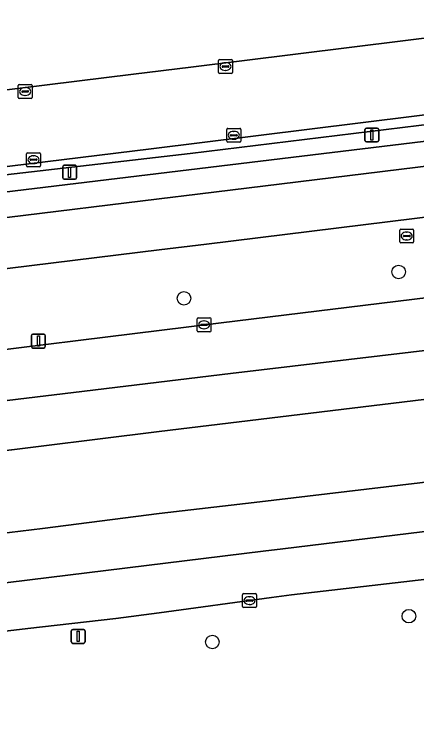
# Model space of a CAD drawing. Extents: x 161477 to 163040, y 383680 to 384871.
# Drawn here: x 161989.6 to 162018.6, y 384024.2 to 384075.7 of the extents above; entities that cross this region are included whole.
import ezdxf

# ---------------------------------------------------------------- set-up
doc = ezdxf.new("R2010")
doc.units = 0
for name, color, linetype in [('IMGEO_Berm_groen', 7, 'Continuous'), ('IMGEO_Boom', 7, 'Continuous'), ('IMGEO_Fietspad_gesloten', 7, 'Continuous'), ('IMGEO_Groenvoorziening', 7, 'Continuous'), ('IMGEO_Haag', 7, 'Continuous'), ('IMGEO_Kolk', 7, 'Continuous'), ('IMGEO_Lichtmast', 7, 'Continuous'), ('IMGEO_Rijbaan_lokaal_gesloten', 7, 'Continuous'), ('IMGEO_Rijbaan_lokaal_open', 7, 'Continuous'), ('IMGEO_Rioolput', 7, 'Continuous')]:
    doc.layers.add(name, color=color, linetype=linetype)

msp = doc.modelspace()

# ---------------------------------------------------------------- linework, layer by layer
at = {"layer": 'IMGEO_Berm_groen'}
for points in [[(162179.927, 384080.597), (162164.799, 384078.716), (162037.295, 384063.34), (162003.42, 384059.174), (162000, 384058.753), (161967.373, 384054.741), (161896.962, 384046.212), (161847.953, 384040.275), (161822.49, 384037.235), (161793.606, 384033.742), (161792.05, 384033.368), (161791.016, 384033.255), (161789.879, 384033.126), (161782.08, 384032.349)], [(161977.435, 384050.21), (161982.251, 384050.756), (161989.699, 384051.67), (161996.3, 384052.485), (162000, 384052.948), (162004.465, 384053.494), (162061.99, 384060.529), (162090.69, 384063.861), (162112.945, 384066.661), (162130.338, 384068.624), (162184.31, 384075.274), (162202.261, 384077.434), (162208.493, 384078.157), (162212.301, 384078.633), (162212.132, 384079.728)], [(162186.915, 384068.26), (162005.779, 384046.356), (162000, 384045.657), (161987.218, 384044.084), (161979.791, 384043.121), (161973.119, 384042.354), (161968.425, 384041.721), (161962.69, 384041.055), (161956.209, 384040.252), (161949.03, 384039.374), (161942.719, 384038.556), (161935.229, 384037.691), (161927.541, 384036.751), (161914.738, 384035.23), (161909.622, 384034.647), (161903.15, 384033.885), (161899.681, 384033.408), (161894.025, 384032.784), (161888.791, 384032.099), (161882.389, 384031.339), (161877.612, 384030.793), (161870.482, 384029.937), (161863.792, 384029.049), (161858.477, 384028.412)], [(161854.166, 384022.062), (161862.148, 384023.025), (161868.493, 384023.755), (161875.103, 384024.611), (161881.096, 384025.303), (161887.995, 384026.183), (161892.7, 384026.697), (161898.618, 384027.408), (161904.739, 384028.152), (161912.208, 384029.026), (161918.49, 384029.795), (161926.538, 384030.732), (161932.884, 384031.511), (161941.167, 384032.594), (161947.767, 384033.359), (161955.645, 384034.342), (161962.463, 384035.163), (161969.768, 384036.032), (161974.918, 384036.586), (161982.858, 384037.61), (161991.596, 384038.663), (162000, 384039.742), (162006.847, 384040.554), (162097.498, 384051.298)], [(162036.516, 384037.016), (162009.54, 384033.893), (162008.109, 384033.699), (162000, 384032.599), (161996.88, 384032.194), (161990.538, 384031.465), (161981.752, 384030.422), (161974.434, 384029.511), (161966.996, 384028.578), (161961.213, 384027.84), (161952.768, 384026.784), (161946.406, 384026.014), (161938.648, 384025.104), (161928.777, 384023.886), (161920.55, 384022.895), (161914.21, 384022.046), (161904.857, 384020.891), (161896.801, 384019.864), (161888.804, 384018.877), (161880.897, 384017.893), (161873.318, 384016.997), (161865.049, 384016.046), (161854.527, 384014.894)]]:
    msp.add_lwpolyline(points, dxfattribs=at)
msp.add_lwpolyline([(162036.674, 384066.924), (162037.582, 384067.034), (162038.924, 384068.822), (162038.896, 384068.971), (162005.124, 384064.883), (161960.6, 384059.493), (161945.247, 384057.634), (161922.11, 384054.757), (161918.446, 384054.301), (161918.491, 384054.006), (161916.62, 384053.79), (161916.531, 384054.083), (161895.034, 384051.475), (161896.476, 384049.775), (161967.056, 384058.389), (162000, 384062.428), (162002.758, 384062.766)], close=True, dxfattribs=at)
at = {"layer": 'IMGEO_Boom'}
for centre in [(162017.258, 384057.162), (162001.79, 384055.262), (162018, 384032.355), (162003.838, 384030.491)]:
    msp.add_circle(centre, 0.489, dxfattribs=at)
at = {"layer": 'IMGEO_Fietspad_gesloten'}
msp.add_lwpolyline([(162179.402, 384084.189), (162164.301, 384082.326), (162042.321, 384067.606), (162040.757, 384067.417), (162037.582, 384067.034), (162036.674, 384066.924), (162002.758, 384062.766), (162000, 384062.428), (161967.056, 384058.389), (161896.476, 384049.775), (161896.962, 384046.212), (161967.373, 384054.741), (162000, 384058.753), (162003.42, 384059.174), (162037.295, 384063.34), (162164.799, 384078.716)], dxfattribs=at)
at = {"layer": 'IMGEO_Groenvoorziening'}
for points in [[(161973.446, 384068.356), (161998.155, 384071.419), (162002.287, 384071.927), (162029.168, 384075.255), (162032.142, 384075.623)], [(161922.11, 384056.25), (161960.413, 384060.87), (162002.248, 384065.704), (162038.737, 384070.163)], [(162029.793, 384069.809), (161999.415, 384066.04), (161970.207, 384062.463)]]:
    msp.add_lwpolyline(points, dxfattribs=at)
msp.add_lwpolyline([(162038.896, 384068.971), (162038.814, 384069.569), (162038.737, 384070.163), (162002.248, 384065.704), (161960.413, 384060.87), (161922.11, 384056.25), (161918.395, 384055.773), (161918.236, 384055.715), (161918.381, 384054.734), (161918.446, 384054.301), (161922.11, 384054.757), (161945.247, 384057.634), (161960.6, 384059.493), (162005.124, 384064.883)], close=True, dxfattribs=at)
at = {"layer": 'IMGEO_Haag'}
msp.add_lwpolyline([(162038.896, 384068.971), (162038.814, 384069.569), (162038.737, 384070.163), (162002.248, 384065.704), (161960.413, 384060.87), (161922.11, 384056.25), (161918.395, 384055.773), (161918.236, 384055.715), (161918.381, 384054.734), (161918.446, 384054.301), (161922.11, 384054.757), (161945.247, 384057.634), (161960.6, 384059.493), (162005.124, 384064.883)], close=True, dxfattribs=at)
at = {"layer": 'IMGEO_Kolk'}
for p, q in [((162004.28, 384071.542), (162004.28, 384072.394)), ((162004.355, 384072.468), (162005.207, 384072.468)), ((162004.582, 384072.011), (162004.98, 384072.011)), ((162004.768, 384072.248), (162004.793, 384072.248)), ((162005.281, 384072.394), (162005.281, 384071.542)), ((162004.539, 384071.962), (162004.539, 384071.974)), ((162004.977, 384071.925), (162004.579, 384071.925)), ((162004.791, 384071.688), (162004.766, 384071.688)), ((162005.023, 384071.974), (162005.023, 384071.962)), ((162005.207, 384071.468), (162004.355, 384071.468)), ((161989.846, 384069.743), (161989.846, 384070.595)), ((161989.921, 384070.669), (161990.773, 384070.669)), ((161990.847, 384070.595), (161990.847, 384069.743)), ((161990.105, 384070.163), (161990.105, 384070.175)), ((161990.543, 384070.126), (161990.145, 384070.126)), ((161990.148, 384070.212), (161990.546, 384070.212)), ((161990.334, 384070.449), (161990.359, 384070.449)), ((161990.589, 384070.175), (161990.589, 384070.163)), ((161990.773, 384069.669), (161989.921, 384069.669)), ((161990.357, 384069.889), (161990.332, 384069.889)), ((162004.882, 384066.588), (162004.882, 384067.44)), ((162004.957, 384067.514), (162005.809, 384067.514)), ((162005.883, 384067.44), (162005.883, 384066.588)), ((162005.141, 384067.008), (162005.141, 384067.02)), ((162005.579, 384066.971), (162005.181, 384066.971)), ((162005.184, 384067.057), (162005.582, 384067.057)), ((162005.37, 384067.294), (162005.395, 384067.294)), ((162005.625, 384067.02), (162005.625, 384067.008)), ((162005.809, 384066.514), (162004.957, 384066.514)), ((162005.393, 384066.734), (162005.368, 384066.734)), ((161990.448, 384064.826), (161990.448, 384065.678)), ((161990.523, 384065.752), (161991.375, 384065.752)), ((161990.936, 384065.532), (161990.961, 384065.532)), ((161991.449, 384065.678), (161991.449, 384064.826)), ((161990.707, 384065.246), (161990.707, 384065.258)), ((161991.145, 384065.209), (161990.747, 384065.209)), ((161990.75, 384065.295), (161991.148, 384065.295)), ((161990.959, 384064.972), (161990.934, 384064.972)), ((161991.191, 384065.258), (161991.191, 384065.246)), ((161991.375, 384064.752), (161990.523, 384064.752)), ((162002.737, 384052.928), (162002.737, 384053.78)), ((162002.812, 384053.854), (162003.664, 384053.854)), ((162003.225, 384053.634), (162003.25, 384053.634)), ((162003.738, 384053.78), (162003.738, 384052.928)), ((162002.996, 384053.348), (162002.996, 384053.36)), ((162003.434, 384053.311), (162003.036, 384053.311)), ((162003.039, 384053.397), (162003.437, 384053.397)), ((162003.248, 384053.074), (162003.223, 384053.074)), ((162003.48, 384053.36), (162003.48, 384053.348)), ((162003.664, 384052.854), (162002.812, 384052.854)), ((162006.088, 384033.975), (162006.94, 384033.975)), ((162006.013, 384033.049), (162006.013, 384033.901)), ((162006.272, 384033.469), (162006.272, 384033.481)), ((162006.71, 384033.432), (162006.312, 384033.432)), ((162006.315, 384033.518), (162006.713, 384033.518)), ((162006.501, 384033.755), (162006.526, 384033.755)), ((162006.756, 384033.481), (162006.756, 384033.469)), ((162007.014, 384033.901), (162007.014, 384033.049)), ((162006.94, 384032.975), (162006.088, 384032.975)), ((162006.524, 384033.195), (162006.499, 384033.195))]:
    msp.add_line(p, q, dxfattribs=at)
for points in [[(162004.28, 384071.542), (162004.28, 384072.394)], [(162004.355, 384072.468), (162005.207, 384072.468)], [(162005.281, 384072.394), (162005.281, 384071.542)], [(162005.207, 384071.468), (162004.355, 384071.468)], [(161989.846, 384069.743), (161989.846, 384070.595)], [(161989.921, 384070.669), (161990.773, 384070.669)], [(161990.847, 384070.595), (161990.847, 384069.743)], [(161990.773, 384069.669), (161989.921, 384069.669)], [(162004.882, 384066.588), (162004.882, 384067.44)], [(162004.957, 384067.514), (162005.809, 384067.514)], [(162005.883, 384067.44), (162005.883, 384066.588)], [(162005.809, 384066.514), (162004.957, 384066.514)], [(161990.448, 384064.826), (161990.448, 384065.678)], [(161990.523, 384065.752), (161991.375, 384065.752)], [(161991.449, 384065.678), (161991.449, 384064.826)], [(161991.375, 384064.752), (161990.523, 384064.752)], [(162002.737, 384052.928), (162002.737, 384053.78)], [(162002.812, 384053.854), (162003.664, 384053.854)], [(162003.738, 384053.78), (162003.738, 384052.928)], [(162003.664, 384052.854), (162002.812, 384052.854)], [(162006.088, 384033.975), (162006.94, 384033.975)], [(162006.013, 384033.049), (162006.013, 384033.901)], [(162007.014, 384033.901), (162007.014, 384033.049)], [(162006.94, 384032.975), (162006.088, 384032.975)]]:
    msp.add_lwpolyline(points, dxfattribs=at)
for centre, radius, start, end in [((162004.357, 384072.392), 0.0765, 91.552, 178.448), ((162004.357, 384072.392), 0.0765, 91.552, 178.448), ((162004.579, 384071.971), 0.0403, 85.8775, 175.7526), ((162004.984, 384071.973), 0.0386, 1.7309, 96.639), ((162005.205, 384072.392), 0.0765, 1.552, 88.448), ((162005.205, 384072.392), 0.0765, 1.552, 88.448), ((162004.357, 384071.544), 0.0765, 181.552, 268.448), ((162004.357, 384071.544), 0.0765, 181.552, 268.448), ((162004.576, 384071.961), 0.0366, 178.938, 274.7102), ((162004.98, 384071.968), 0.043, 264.8664, 352.4533), ((162005.205, 384071.544), 0.0765, 271.552, 358.448), ((162005.205, 384071.544), 0.0765, 271.552, 358.448), ((161989.923, 384070.593), 0.0765, 91.552, 178.448), ((161989.923, 384070.593), 0.0765, 91.552, 178.448), ((161990.771, 384070.593), 0.0765, 1.552, 88.448), ((161990.771, 384070.593), 0.0765, 1.552, 88.448), ((161990.145, 384070.172), 0.0403, 85.8775, 175.7526), ((161990.142, 384070.162), 0.0366, 178.938, 274.7102), ((161990.546, 384070.169), 0.043, 264.8664, 352.4533), ((161990.55, 384070.174), 0.0386, 1.7309, 96.639), ((161989.923, 384069.745), 0.0765, 181.552, 268.448), ((161989.923, 384069.745), 0.0765, 181.552, 268.448), ((161990.771, 384069.745), 0.0765, 271.552, 358.448), ((161990.771, 384069.745), 0.0765, 271.552, 358.448), ((162004.959, 384067.438), 0.0765, 91.552, 178.448), ((162004.959, 384067.438), 0.0765, 91.552, 178.448), ((162005.807, 384067.438), 0.0765, 1.552, 88.448), ((162005.807, 384067.438), 0.0765, 1.552, 88.448), ((162005.181, 384067.017), 0.0403, 85.8775, 175.7526), ((162005.178, 384067.007), 0.0366, 178.938, 274.7102), ((162005.582, 384067.014), 0.043, 264.8664, 352.4533), ((162005.586, 384067.019), 0.0386, 1.7309, 96.639), ((162004.959, 384066.59), 0.0765, 181.552, 268.448), ((162004.959, 384066.59), 0.0765, 181.552, 268.448), ((162005.807, 384066.59), 0.0765, 271.552, 358.448), ((162005.807, 384066.59), 0.0765, 271.552, 358.448), ((161990.525, 384065.676), 0.0765, 91.552, 178.448), ((161990.525, 384065.676), 0.0765, 91.552, 178.448), ((161991.373, 384065.676), 0.0765, 1.552, 88.448), ((161991.373, 384065.676), 0.0765, 1.552, 88.448), ((161990.525, 384064.828), 0.0765, 181.552, 268.448), ((161990.525, 384064.828), 0.0765, 181.552, 268.448), ((161990.747, 384065.255), 0.0403, 85.8775, 175.7526), ((161990.744, 384065.245), 0.0366, 178.938, 274.7102), ((161991.148, 384065.252), 0.043, 264.8664, 352.4533), ((161991.152, 384065.257), 0.0386, 1.7309, 96.639), ((161991.373, 384064.828), 0.0765, 271.552, 358.448), ((161991.373, 384064.828), 0.0765, 271.552, 358.448), ((162002.814, 384053.778), 0.0765, 91.552, 178.448), ((162002.814, 384053.778), 0.0765, 91.552, 178.448), ((162003.662, 384053.778), 0.0765, 1.552, 88.448), ((162003.662, 384053.778), 0.0765, 1.552, 88.448), ((162003.036, 384053.357), 0.0403, 85.8775, 175.7526), ((162003.033, 384053.347), 0.0366, 178.938, 274.7102), ((162003.437, 384053.354), 0.043, 264.8664, 352.4533), ((162003.441, 384053.359), 0.0386, 1.7309, 96.639), ((162002.814, 384052.93), 0.0765, 181.552, 268.448), ((162002.814, 384052.93), 0.0765, 181.552, 268.448), ((162003.662, 384052.93), 0.0765, 271.552, 358.448), ((162003.662, 384052.93), 0.0765, 271.552, 358.448), ((162006.09, 384033.899), 0.0765, 91.552, 178.448), ((162006.09, 384033.899), 0.0765, 91.552, 178.448), ((162006.938, 384033.899), 0.0765, 1.552, 88.448), ((162006.938, 384033.899), 0.0765, 1.552, 88.448), ((162006.312, 384033.478), 0.0403, 85.8775, 175.7526), ((162006.309, 384033.468), 0.0366, 178.938, 274.7102), ((162006.713, 384033.475), 0.043, 264.8664, 352.4533), ((162006.717, 384033.48), 0.0386, 1.7309, 96.639), ((162006.09, 384033.051), 0.0765, 181.552, 268.448), ((162006.09, 384033.051), 0.0765, 181.552, 268.448), ((162006.938, 384033.051), 0.0765, 271.552, 358.448), ((162006.938, 384033.051), 0.0765, 271.552, 358.448)]:
    msp.add_arc(centre, radius, start, end, dxfattribs=at)
for centre, major_axis, ratio, start_param, end_param in [((162004.767, 384071.968), (-0.387, 0.002), 0.722429, 4.712389, 7.853982), ((162004.792, 384071.968), (-0.39, 0.002), 0.717154, 1.570796, 4.712389), ((161990.333, 384070.169), (-0.387, 0.002), 0.722429, 4.712389, 7.853982), ((161990.358, 384070.169), (-0.39, 0.002), 0.717154, 1.570796, 4.712389), ((162005.369, 384067.014), (-0.387, 0.002), 0.722429, 4.712389, 7.853982), ((162005.394, 384067.014), (-0.39, 0.002), 0.717154, 1.570796, 4.712389), ((161990.935, 384065.252), (-0.387, 0.002), 0.722429, 4.712389, 7.853982), ((161990.96, 384065.252), (-0.39, 0.002), 0.717154, 1.570796, 4.712389), ((162003.224, 384053.354), (-0.387, 0.002), 0.722429, 4.712389, 7.853982), ((162003.249, 384053.354), (-0.39, 0.002), 0.717154, 1.570796, 4.712389), ((162006.5, 384033.475), (-0.387, 0.002), 0.722429, 4.712389, 7.853982), ((162006.525, 384033.475), (-0.39, 0.002), 0.717154, 1.570796, 4.712389)]:
    msp.add_ellipse(centre, major_axis=major_axis, ratio=ratio, start_param=start_param, end_param=end_param, dxfattribs=at)
at = {"layer": 'IMGEO_Lichtmast'}
for p, q in [((162014.834, 384066.639), (162014.834, 384067.439)), ((162014.834, 384067.439), (162014.834, 384066.639)), ((162014.934, 384067.539), (162015.724, 384067.539)), ((162015.724, 384067.539), (162014.934, 384067.539)), ((162015.824, 384067.439), (162015.824, 384066.639)), ((162015.824, 384066.639), (162015.824, 384067.439)), ((162015.724, 384066.539), (162014.934, 384066.539)), ((162014.934, 384066.539), (162015.724, 384066.539)), ((161993.15, 384064.851), (161993.94, 384064.851)), ((161993.94, 384064.851), (161993.15, 384064.851)), ((161993.05, 384063.951), (161993.05, 384064.751)), ((161993.05, 384064.751), (161993.05, 384063.951)), ((161994.04, 384064.751), (161994.04, 384063.951)), ((161994.04, 384063.951), (161994.04, 384064.751)), ((161993.94, 384063.851), (161993.15, 384063.851)), ((161993.15, 384063.851), (161993.94, 384063.851)), ((161990.807, 384051.781), (161990.807, 384052.581)), ((161990.807, 384052.581), (161990.807, 384051.781)), ((161990.907, 384052.681), (161991.697, 384052.681)), ((161991.697, 384052.681), (161990.907, 384052.681)), ((161991.797, 384052.581), (161991.797, 384051.781)), ((161991.797, 384051.781), (161991.797, 384052.581)), ((161991.697, 384051.681), (161990.907, 384051.681)), ((161990.907, 384051.681), (161991.697, 384051.681)), ((161993.772, 384031.391), (161994.562, 384031.391)), ((161994.562, 384031.391), (161993.772, 384031.391)), ((161993.672, 384030.491), (161993.672, 384031.291)), ((161993.672, 384031.291), (161993.672, 384030.491)), ((161994.662, 384031.291), (161994.662, 384030.491)), ((161994.662, 384030.491), (161994.662, 384031.291)), ((161994.562, 384030.391), (161993.772, 384030.391)), ((161993.772, 384030.391), (161994.562, 384030.391))]:
    msp.add_line(p, q, dxfattribs=at)
for points in [[(162015.254, 384067.414), (162015.404, 384067.414), (162015.404, 384066.664), (162015.254, 384066.664), (162015.254, 384067.414)], [(161993.47, 384064.726), (161993.62, 384064.726), (161993.62, 384063.976), (161993.47, 384063.976), (161993.47, 384064.726)], [(161991.227, 384052.556), (161991.377, 384052.556), (161991.377, 384051.806), (161991.227, 384051.806), (161991.227, 384052.556)], [(161994.092, 384031.266), (161994.242, 384031.266), (161994.242, 384030.516), (161994.092, 384030.516), (161994.092, 384031.266)]]:
    msp.add_lwpolyline(points, dxfattribs=at)
for centre, start, end in [((162014.934, 384067.439), 90, 180), ((162014.934, 384067.439), 90, 180), ((162015.724, 384067.439), 0, 90), ((162015.724, 384067.439), 360, 90), ((162014.934, 384066.639), 180, 270), ((162014.934, 384066.639), 180, 270), ((162015.724, 384066.639), 270, 0), ((162015.724, 384066.639), 270, 0), ((161993.15, 384064.751), 90, 180), ((161993.15, 384064.751), 90, 180), ((161993.94, 384064.751), 0, 90), ((161993.94, 384064.751), 360, 90), ((161993.15, 384063.951), 180, 270), ((161993.15, 384063.951), 180, 270), ((161993.94, 384063.951), 270, 0), ((161993.94, 384063.951), 270, 0), ((161990.907, 384052.581), 90, 180), ((161990.907, 384052.581), 90, 180), ((161991.697, 384052.581), 0, 90), ((161991.697, 384052.581), 360, 90), ((161990.907, 384051.781), 180, 270), ((161990.907, 384051.781), 180, 270), ((161991.697, 384051.781), 270, 0), ((161991.697, 384051.781), 270, 0), ((161993.772, 384031.291), 90, 180), ((161993.772, 384031.291), 90, 180), ((161994.562, 384031.291), 0, 90), ((161994.562, 384031.291), 360, 90), ((161993.772, 384030.491), 180, 270), ((161993.772, 384030.491), 180, 270), ((161994.562, 384030.491), 270, 0), ((161994.562, 384030.491), 270, 0)]:
    msp.add_arc(centre, 0.1, start, end, dxfattribs=at)
at = {"layer": 'IMGEO_Rijbaan_lokaal_gesloten'}
for points in [[(161858.477, 384028.412), (161863.792, 384029.049), (161870.482, 384029.937), (161877.612, 384030.793), (161882.389, 384031.339), (161888.791, 384032.099), (161894.025, 384032.784), (161899.681, 384033.408), (161903.15, 384033.885), (161909.622, 384034.647), (161914.738, 384035.23), (161927.541, 384036.751), (161935.229, 384037.691), (161942.719, 384038.556), (161949.03, 384039.374), (161956.209, 384040.252), (161962.69, 384041.055), (161968.425, 384041.721), (161973.119, 384042.354), (161979.791, 384043.121), (161987.218, 384044.084), (162000, 384045.657), (162005.779, 384046.356), (162186.915, 384068.26)], [(162061.99, 384060.529), (162004.465, 384053.494), (162000, 384052.948), (161996.3, 384052.485), (161989.699, 384051.67), (161982.251, 384050.756), (161977.435, 384050.21), (161970.007, 384049.256), (161962.567, 384048.414), (161956.536, 384047.591), (161949.126, 384046.758), (161943.431, 384046.103), (161936.424, 384045.158), (161928.805, 384044.291), (161921.737, 384043.345), (161914.495, 384042.556), (161906.349, 384041.566), (161897.615, 384040.464), (161890.894, 384039.656), (161883.145, 384038.766), (161875.008, 384037.786), (161869.714, 384037.111), (161864.1, 384036.367), (161857.408, 384035.62)], [(161705.264, 384017.609), (161695.591, 384016.774), (161695.172, 384016.745), (161694.752, 384016.717), (161694.365, 384016.691), (161694.855, 384012.926), (161696.893, 384013.027), (161706.74, 384013.577), (161721.837, 384015.377), (161753.08, 384019.028), (161795.621, 384024.429), (161827.864, 384028.429), (161871.905, 384033.68), (161895.749, 384036.581), (161917.195, 384039.231), (161945.288, 384042.532), (161960.735, 384044.482), (161993.828, 384048.483), (162005.138, 384049.833), (162024.421, 384052.135)], [(162024.421, 384052.135), (162005.138, 384049.833), (161993.828, 384048.483), (161960.735, 384044.482), (161945.288, 384042.532), (161917.195, 384039.231), (161895.749, 384036.581), (161871.905, 384033.68), (161827.864, 384028.429)], [(162097.498, 384051.298), (162006.847, 384040.554), (162000, 384039.742), (161991.596, 384038.663), (161982.858, 384037.61), (161974.918, 384036.586), (161969.768, 384036.032), (161962.463, 384035.163), (161955.645, 384034.342), (161947.767, 384033.359), (161941.167, 384032.594), (161932.884, 384031.511), (161926.538, 384030.732), (161918.49, 384029.795), (161912.208, 384029.026), (161904.739, 384028.152), (161898.618, 384027.408), (161892.7, 384026.697), (161887.995, 384026.183), (161881.096, 384025.303), (161875.103, 384024.611), (161868.493, 384023.755), (161862.148, 384023.025), (161854.166, 384022.062)], [(162102.422, 384048.613), (162008.923, 384037.209), (162007.495, 384037.033), (161917.35, 384025.954), (161825.477, 384014.75)], [(161825.477, 384014.75), (161917.35, 384025.954), (162007.495, 384037.033), (162008.923, 384037.209), (162102.422, 384048.613)], [(161854.527, 384014.894), (161865.049, 384016.046), (161873.318, 384016.997), (161880.897, 384017.893), (161888.804, 384018.877), (161896.801, 384019.864), (161904.857, 384020.891), (161914.21, 384022.046), (161920.55, 384022.895), (161928.777, 384023.886), (161938.648, 384025.104), (161946.406, 384026.014), (161952.768, 384026.784), (161961.213, 384027.84), (161966.996, 384028.578), (161974.434, 384029.511), (161981.752, 384030.422), (161990.538, 384031.465), (161996.88, 384032.194), (162000, 384032.599), (162008.109, 384033.699), (162009.54, 384033.893), (162036.516, 384037.016)]]:
    msp.add_lwpolyline(points, dxfattribs=at)
at = {"layer": 'IMGEO_Rijbaan_lokaal_open'}
for points in [[(161970.207, 384062.463), (161999.415, 384066.04), (162029.793, 384069.809), (162033.87, 384070.315), (162038.64, 384070.903), (162040.324, 384071.11), (162049.762, 384072.273), (162074.887, 384075.359), (162126.703, 384081.75), (162137.045, 384083.02), (162151.986, 384084.897), (162163.919, 384086.495), (162165.86, 384086.873), (162167.824, 384087.366), (162179.892, 384090.398), (162193.267, 384093.566), (162198.272, 384094.769), (162203.46, 384096)], [(162032.142, 384075.623), (162029.168, 384075.255), (162002.287, 384071.927), (161998.155, 384071.419), (161973.446, 384068.356)]]:
    msp.add_lwpolyline(points, dxfattribs=at)
at = {"layer": 'IMGEO_Rioolput'}
for p, q in [((162017.341, 384059.328), (162017.341, 384060.18)), ((162017.416, 384060.254), (162018.268, 384060.254)), ((162018.342, 384060.18), (162018.342, 384059.328)), ((162017.6, 384059.748), (162017.6, 384059.76)), ((162018.038, 384059.711), (162017.64, 384059.711)), ((162017.643, 384059.797), (162018.041, 384059.797)), ((162017.829, 384060.034), (162017.854, 384060.034)), ((162018.084, 384059.76), (162018.084, 384059.748)), ((162018.268, 384059.254), (162017.416, 384059.254)), ((162017.852, 384059.474), (162017.827, 384059.474))]:
    msp.add_line(p, q, dxfattribs=at)
for points in [[(162017.341, 384059.328), (162017.341, 384060.18)], [(162017.416, 384060.254), (162018.268, 384060.254)], [(162018.342, 384060.18), (162018.342, 384059.328)], [(162018.268, 384059.254), (162017.416, 384059.254)]]:
    msp.add_lwpolyline(points, dxfattribs=at)
for centre, radius, start, end in [((162017.418, 384060.178), 0.0765, 91.552, 178.448), ((162017.418, 384060.178), 0.0765, 91.552, 178.448), ((162018.266, 384060.178), 0.0765, 1.552, 88.448), ((162018.266, 384060.178), 0.0765, 1.552, 88.448), ((162017.64, 384059.757), 0.0403, 85.8775, 175.7526), ((162017.637, 384059.747), 0.0366, 178.938, 274.7102), ((162018.041, 384059.754), 0.043, 264.8664, 352.4533), ((162018.045, 384059.759), 0.0386, 1.7309, 96.639), ((162017.418, 384059.33), 0.0765, 181.552, 268.448), ((162017.418, 384059.33), 0.0765, 181.552, 268.448), ((162018.266, 384059.33), 0.0765, 271.552, 358.448), ((162018.266, 384059.33), 0.0765, 271.552, 358.448)]:
    msp.add_arc(centre, radius, start, end, dxfattribs=at)
for centre, major_axis, ratio, start_param, end_param in [((162017.828, 384059.754), (-0.387, 0.002), 0.722429, 4.712389, 7.853982), ((162017.853, 384059.754), (-0.39, 0.002), 0.717154, 1.570796, 4.712389)]:
    msp.add_ellipse(centre, major_axis=major_axis, ratio=ratio, start_param=start_param, end_param=end_param, dxfattribs=at)

doc.saveas('drawing.dxf')
